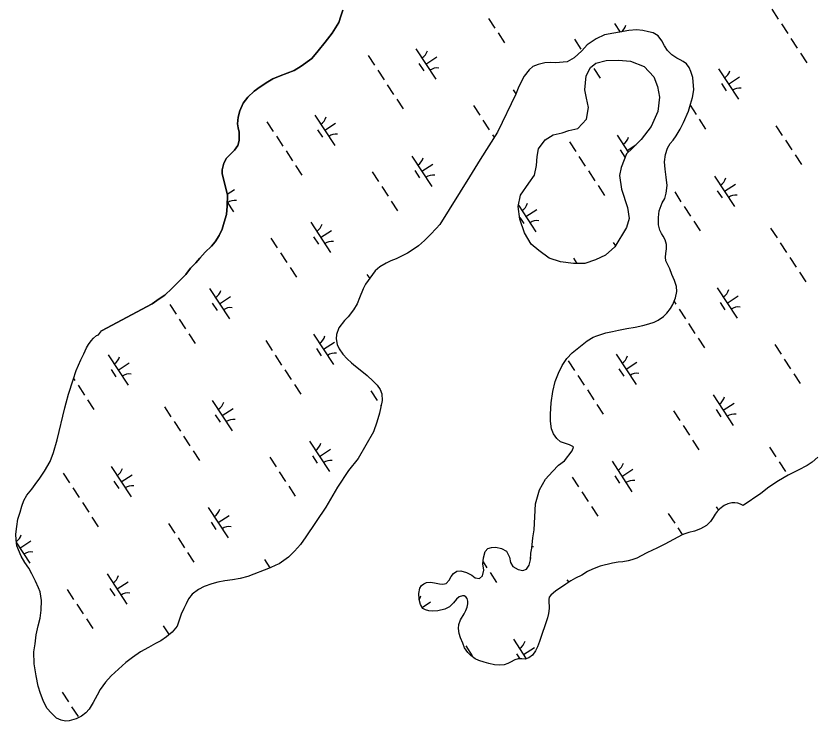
# Model space of a CAD drawing. Extents: x 3945642 to 3966284, y 206476 to 228921.
# Drawn here: x 3954419 to 3955515, y 214580 to 215550 of the extents above; entities that cross this region are included whole.
import ezdxf

# ---------------------------------------------------------------- set-up
doc = ezdxf.new("R2010")
doc.units = 0
doc.layers.add('V-TOPO-SHOR', color=7, linetype='Continuous')
doc.layers.add('V-WETL-SWMP', color=7, linetype='Continuous')

msp = doc.modelspace()

# ---------------------------------------------------------------- linework, layer by layer
at = {"layer": 'V-TOPO-SHOR'}
for points in [[(3954868.6, 215557.4), (3954865.8, 215549.5), (3954863, 215540.8), (3954853.5, 215526.1), (3954844.3, 215513.6), (3954834.3, 215501.5), (3954826, 215491.2), (3954811.2, 215480.7), (3954801.4, 215474.8), (3954792.1, 215470.9), (3954782.1, 215467.3), (3954772.3, 215463.2), (3954765.4, 215459.2), (3954754.7, 215452), (3954746.6, 215446.2), (3954737.7, 215437.9), (3954731.2, 215429.7), (3954726.7, 215419.3), (3954724.5, 215410.4), (3954723.6, 215401.3), (3954724.4, 215395.8), (3954726.1, 215389.6), (3954726, 215378.2), (3954723.9, 215371.3), (3954719.5, 215365), (3954714.9, 215360.6), (3954708.5, 215354), (3954704.9, 215347.2), (3954702.7, 215338), (3954702.6, 215333.1), (3954709.8, 215303), (3954709.3, 215288), (3954708.3, 215276.7), (3954705.4, 215266.1), (3954702.4, 215256.4), (3954698.3, 215247.7), (3954693, 215239), (3954687.9, 215233.1)], [(3954687.9, 215233.1), (3954679.1, 215224.6), (3954672, 215216.5), (3954666.2, 215210.3), (3954659.2, 215202.7), (3954652.5, 215194), (3954633.4, 215174.9), (3954623.6, 215165.8), (3954616.1, 215160.7), (3954606.5, 215153.8), (3954536.7, 215116.7)], [(3955521.2, 214942.9), (3955513.5, 214936.2), (3955506.4, 214931.4), (3955494.1, 214924.9), (3955480.5, 214917.9), (3955467.1, 214910.2), (3955454, 214901.6), (3955442.8, 214892.7), (3955418.5, 214876.4)]]:
    msp.add_lwpolyline(points, dxfattribs=at)
at = {"layer": 'V-WETL-SWMP'}
for p, q in [((3955458.1, 215558.8), (3955466.8, 215545.4)), ((3955068.6, 215546.3), (3955077.3, 215532.9)), ((3955241.6, 215539.3), (3955249.4, 215527.5)), ((3955471.2, 215538.8), (3955480, 215525.4)), ((3954853, 215525.4), (3954853.2, 215525.1)), ((3955081.7, 215526.2), (3955090.5, 215512.8)), ((3955186.9, 215517.5), (3955195.7, 215504.1)), ((3955484.4, 215518.7), (3955493.1, 215505.3)), ((3954968.9, 215504.4), (3954996.3, 215462.6)), ((3954903.1, 215495.3), (3954911.9, 215481.9)), ((3954982.6, 215483.5), (3954997.7, 215493.4)), ((3955497.5, 215498.6), (3955506.3, 215485.2)), ((3954972.9, 215484.3), (3954979.5, 215474.3)), ((3954916.3, 215475.2), (3954925, 215461.8)), ((3955213.3, 215477.4), (3955222, 215464)), ((3955384.7, 215476.8), (3955412.1, 215435)), ((3955398.4, 215455.9), (3955413.5, 215465.8)), ((3954929.4, 215455.1), (3954938.2, 215441.8)), ((3955102.5, 215448.2), (3955106.2, 215442.6)), ((3955388.7, 215456.7), (3955395.2, 215446.6)), ((3954942.6, 215435.1), (3954951.3, 215421.7)), ((3955047.8, 215426.4), (3955056.6, 215413)), ((3955345.7, 215426.9), (3955354, 215414.1)), ((3954764, 215404.1), (3954772.8, 215390.8)), ((3954829.8, 215413.3), (3954857.2, 215371.4)), ((3955061, 215406.3), (3955069.7, 215392.9)), ((3955358.4, 215407.5), (3955367.1, 215394.1)), ((3954833.7, 215393.1), (3954840.3, 215383.1)), ((3954843.5, 215392.4), (3954858.5, 215402.2)), ((3955463.6, 215398.7), (3955472.4, 215385.4)), ((3954777.1, 215384.1), (3954785.9, 215370.7)), ((3955074.1, 215386.2), (3955076.4, 215382.7)), ((3955245.6, 215385.7), (3955260.7, 215362.5)), ((3955179.8, 215376.5), (3955188.5, 215363.1)), ((3955259.3, 215364.7), (3955271.8, 215372.9)), ((3955476.8, 215378.7), (3955485.5, 215365.3)), ((3954790.3, 215364), (3954799.1, 215350.6)), ((3955249.5, 215365.5), (3955256.1, 215355.5)), ((3954963.4, 215357), (3954990.8, 215315.2)), ((3955192.9, 215356.5), (3955201.7, 215343.1)), ((3955489.9, 215358.6), (3955498.7, 215345.2)), ((3954803.4, 215343.9), (3954812.2, 215330.5)), ((3954977.1, 215336.1), (3954992.1, 215346)), ((3954908.7, 215335.2), (3954917.4, 215321.8)), ((3954967.3, 215336.9), (3954973.9, 215326.9)), ((3955206.1, 215336.4), (3955214.9, 215323)), ((3955379.2, 215329.4), (3955406.6, 215287.6)), ((3955392.9, 215308.5), (3955407.9, 215318.4)), ((3954709.4, 215304.5), (3954719.4, 215311.1)), ((3954921.8, 215315.1), (3954930.6, 215301.7)), ((3955219.2, 215316.3), (3955228, 215302.9)), ((3955324.5, 215307.6), (3955333.2, 215294.2)), ((3955383.1, 215309.3), (3955389.7, 215299.3)), ((3954935, 215295.1), (3954943.7, 215281.7)), ((3954709.5, 215293.4), (3954718, 215280.3)), ((3955109.8, 215289.3), (3955133.8, 215252.7)), ((3955337.6, 215287.5), (3955346.4, 215274.1)), ((3955120.1, 215273.6), (3955135.2, 215283.5)), ((3954824.2, 215265.9), (3954851.6, 215224.1)), ((3955111.6, 215272.5), (3955117, 215264.3)), ((3955350.8, 215267.4), (3955359.5, 215254.1)), ((3954837.9, 215245), (3954853, 215254.8)), ((3955456.4, 215257.8), (3955465.2, 215244.4)), ((3954769.5, 215244.1), (3954778.3, 215230.7)), ((3954828.2, 215245.8), (3954834.8, 215235.7)), ((3955240, 215238.3), (3955243.1, 215233.6)), ((3955469.6, 215237.7), (3955478.4, 215224.3)), ((3954782.7, 215224), (3954791.5, 215210.6)), ((3955185.3, 215216.4), (3955190.1, 215209.2)), ((3955482.7, 215217.6), (3955491.5, 215204.2)), ((3954795.8, 215203.9), (3954804.6, 215190.5)), ((3955495.9, 215197.5), (3955504.7, 215184.1)), ((3954901.5, 215194.2), (3954905.3, 215188.5)), ((3954685.1, 215174.7), (3954712.5, 215132.9)), ((3955383.1, 215175.7), (3955410.5, 215133.9)), ((3954698.8, 215153.8), (3954713.8, 215163.7)), ((3955396.8, 215154.8), (3955411.9, 215164.7)), ((3954630.4, 215152.9), (3954639.2, 215139.5)), ((3954689, 215154.6), (3954695.6, 215144.6)), ((3955323.6, 215157), (3955326.1, 215153.2)), ((3955387.1, 215155.6), (3955393.6, 215145.6)), ((3955330.5, 215146.5), (3955339.2, 215133.1)), ((3954643.5, 215132.8), (3954652.3, 215119.4)), ((3955343.6, 215126.5), (3955352.4, 215113.1)), ((3954656.7, 215112.7), (3954665.5, 215099.4)), ((3954828.2, 215112.2), (3954855.6, 215070.4)), ((3954762.4, 215103.1), (3954771.1, 215089.7)), ((3954841.9, 215091.3), (3954856.9, 215101.1)), ((3955356.8, 215106.4), (3955365.5, 215093)), ((3955462, 215097.7), (3955470.8, 215084.3)), ((3954832.1, 215092.1), (3954838.7, 215082)), ((3954545.9, 215083.6), (3954573.3, 215041.8)), ((3954775.5, 215083), (3954784.3, 215069.6)), ((3955178.2, 215075.5), (3955186.9, 215062.1)), ((3955244, 215084.6), (3955271.4, 215042.8)), ((3955475.1, 215077.6), (3955483.9, 215064.2)), ((3954559.6, 215062.7), (3954574.7, 215072.5)), ((3955247.9, 215064.5), (3955254.5, 215054.4)), ((3955257.7, 215063.7), (3955272.7, 215073.5)), ((3954549.9, 215063.5), (3954556.5, 215053.4)), ((3954788.7, 215062.9), (3954797.4, 215049.5)), ((3955191.3, 215055.4), (3955200.1, 215042)), ((3955488.3, 215057.5), (3955497.1, 215044.1)), ((3954498.2, 215051.2), (3954500, 215048.4)), ((3954801.8, 215042.8), (3954810.6, 215029.5)), ((3954504.4, 215041.7), (3954513.2, 215028.3)), ((3954907.1, 215034.1), (3954915.8, 215020.7)), ((3955204.5, 215035.3), (3955213.2, 215021.9)), ((3954517.6, 215021.6), (3954526.3, 215008.2)), ((3954689, 215021), (3954716.4, 214979.2)), ((3955377.5, 215028.4), (3955404.9, 214986.5)), ((3954623.2, 215011.9), (3954632, 214998.5)), ((3954702.7, 215000.1), (3954717.8, 215010)), ((3954920.2, 215014.1), (3954920.9, 215013)), ((3955217.6, 215015.2), (3955226.4, 215001.8)), ((3955391.2, 215007.4), (3955406.3, 215017.3)), ((3954693, 215000.9), (3954699.6, 214990.9)), ((3955322.9, 215006.5), (3955331.6, 214993.1)), ((3955381.5, 215008.2), (3955388.1, 214998.2)), ((3954636.4, 214991.8), (3954645.1, 214978.5)), ((3955336, 214986.4), (3955344.8, 214973.1)), ((3954649.5, 214971.8), (3954658.3, 214958.4)), ((3955349.2, 214966.4), (3955357.9, 214953)), ((3954822.6, 214964.8), (3954850, 214923)), ((3955454.8, 214956.7), (3955463.6, 214943.3)), ((3954662.7, 214951.7), (3954671.5, 214938.3)), ((3954826.6, 214944.7), (3954833.1, 214934.7)), ((3954836.3, 214943.9), (3954851.4, 214953.8)), ((3954767.9, 214943), (3954776.7, 214929.6)), ((3955238.4, 214937.2), (3955265.8, 214895.4)), ((3955468, 214936.6), (3955476.7, 214923.2)), ((3954549.9, 214929.9), (3954577.3, 214888.1)), ((3954781.1, 214922.9), (3954789.8, 214909.5)), ((3955252.1, 214916.3), (3955267.2, 214926.2)), ((3954484.1, 214920.8), (3954492.9, 214907.4)), ((3954563.6, 214909), (3954578.6, 214918.8)), ((3955183.7, 214915.4), (3955192.5, 214902)), ((3955242.4, 214917.1), (3955248.9, 214907)), ((3954497.2, 214900.7), (3954506, 214887.3)), ((3954553.8, 214909.8), (3954560.4, 214899.7)), ((3954794.2, 214902.8), (3954803, 214889.4)), ((3955196.9, 214895.3), (3955205.6, 214881.9)), ((3954510.4, 214880.6), (3954519.2, 214867.2)), ((3954683.5, 214873.7), (3954710.9, 214831.8)), ((3955210, 214875.2), (3955218.8, 214861.8)), ((3955381.5, 214874.7), (3955384.6, 214869.9)), ((3954523.5, 214860.5), (3954532.3, 214847.2)), ((3954697.2, 214852.8), (3954712.2, 214862.6)), ((3955315.7, 214865.5), (3955324.5, 214852.2)), ((3954628.8, 214851.8), (3954637.5, 214838.4)), ((3954687.4, 214853.5), (3954694, 214843.5)), ((3955328.8, 214845.5), (3955334.8, 214836.3)), ((3954419.7, 214825), (3954438.1, 214796.9)), ((3954424.4, 214817.8), (3954439.5, 214827.7)), ((3954641.9, 214831.8), (3954650.7, 214818.4)), ((3954655.1, 214811.7), (3954663.8, 214798.3)), ((3954760.7, 214802), (3954768.2, 214790.7)), ((3955126.6, 214804.3), (3955126.7, 214804.2)), ((3955061.2, 214798.9), (3955066.5, 214790.8)), ((3954544.3, 214782.5), (3954571.7, 214740.7)), ((3955070.9, 214784.1), (3955079.6, 214770.7)), ((3954558, 214761.6), (3954573.1, 214771.5)), ((3955176.5, 214774.4), (3955178.9, 214770.8)), ((3954489.6, 214760.7), (3954498.4, 214747.3)), ((3954548.3, 214762.4), (3954554.9, 214752.4)), ((3954502.8, 214740.6), (3954511.6, 214727.2)), ((3954977.3, 214736.3), (3954988.9, 214743.9)), ((3954515.9, 214720.5), (3954524.7, 214707.1)), ((3954621.6, 214710.8), (3954629.6, 214698.7)), ((3955103.2, 214692.4), (3955120.6, 214665.7)), ((3955037.4, 214683.2), (3955046.2, 214669.8)), ((3955116.9, 214671.4), (3955132, 214681.3)), ((3955107.2, 214672.2), (3955111.6, 214665.4)), ((3954482.5, 214619.7), (3954491.2, 214606.3)), ((3954495.6, 214599.6), (3954504.4, 214586.2))]:
    msp.add_line(p, q, dxfattribs=at)
for points in [[(3954420.3, 214847.6), (3954421.8, 214857.4), (3954424.9, 214867.1), (3954427.3, 214875.5), (3954430.1, 214883.2), (3954434.1, 214890.4), (3954440.8, 214898.9), (3954445.3, 214905.1), (3954451.9, 214914.2), (3954458.2, 214923.7), (3954465.9, 214937), (3954470.8, 214949.2), (3954475.6, 214966.5), (3954486.5, 215010.8), (3954488.3, 215017.4), (3954491.5, 215029.6), (3954497.5, 215049.2), (3954502, 215062.2), (3954508.3, 215076.7), (3954512.2, 215085.2), (3954515.9, 215093), (3954518.6, 215097.9), (3954522.3, 215102.9), (3954525.5, 215106.6), (3954529.8, 215110), (3954532.6, 215111.3), (3954536.7, 215116.7), (3954606.5, 215153.8), (3954616.1, 215160.7), (3954623.6, 215165.8), (3954633.4, 215174.9), (3954652.5, 215194), (3954659.2, 215202.6), (3954666.2, 215210.3), (3954672, 215216.5), (3954679.1, 215224.6), (3954687.9, 215233.1), (3954693, 215239), (3954698.3, 215247.7), (3954702.4, 215256.4), (3954705.4, 215266.1), (3954708.3, 215276.7), (3954709.3, 215288), (3954709.8, 215303), (3954702.6, 215333.1), (3954702.7, 215338), (3954704.9, 215347.2), (3954708.5, 215354), (3954714.9, 215360.6), (3954719.5, 215365), (3954723.9, 215371.3), (3954726, 215378.2), (3954726.1, 215389.6), (3954724.4, 215395.8), (3954723.6, 215401.3), (3954724.5, 215410.4), (3954726.7, 215419.3), (3954731.2, 215429.7), (3954737.7, 215437.9), (3954746.6, 215446.2), (3954754.7, 215452), (3954765.4, 215459.2), (3954772.3, 215463.2), (3954782.1, 215467.3), (3954792.1, 215470.9), (3954801.4, 215474.8), (3954811.2, 215480.7), (3954826, 215491.2), (3954834.3, 215501.5), (3954844.3, 215513.6), (3954853.5, 215526.1), (3954863, 215540.8), (3954865.8, 215549.5), (3954868.6, 215557.4)], [(3955204, 215102.9), (3955212.6, 215107.8), (3955217.4, 215109.9), (3955222.9, 215111.7), (3955230, 215113.7), (3955239, 215115.6), (3955247.3, 215117.3), (3955258.9, 215119.7), (3955270, 215121.6), (3955280.6, 215123.9), (3955289.1, 215126.2), (3955296.5, 215128.7), (3955301.9, 215131.3), (3955309.1, 215136.3), (3955313.7, 215140.7), (3955318.6, 215147.2), (3955322.1, 215152.9), (3955325.6, 215162.1), (3955327.5, 215170.7), (3955326.9, 215177.4), (3955324.4, 215186), (3955320.5, 215194.1), (3955317.8, 215202), (3955312.4, 215212.8), (3955311.8, 215218), (3955312.5, 215222.9), (3955313.3, 215229.5), (3955313.3, 215235.1), (3955311.4, 215241.9), (3955308.9, 215246.6), (3955306.3, 215250.4), (3955304.2, 215255.2), (3955302.5, 215262.2), (3955302.1, 215272.6), (3955303.2, 215281.8), (3955307.3, 215292.4), (3955310.9, 215298.8), (3955312.8, 215306), (3955314.1, 215316.3), (3955312.8, 215327.9), (3955311.4, 215338.8), (3955310.6, 215349), (3955311.9, 215359.1), (3955314.5, 215368), (3955318.4, 215374.2), (3955322.4, 215378.6), (3955326.6, 215384.6), (3955332.2, 215393.9), (3955336.5, 215402.9), (3955343.3, 215418.8), (3955346.1, 215428.3), (3955348.8, 215437.6), (3955351, 215448), (3955349.3, 215465), (3955346.6, 215473), (3955344.2, 215478.8), (3955340.9, 215483.7), (3955336.4, 215487.2), (3955332.2, 215489.4), (3955327.4, 215491.4), (3955320.7, 215496.2), (3955314.5, 215502.2), (3955310.3, 215508.3), (3955306.7, 215515.4), (3955301.6, 215522.4), (3955294.9, 215526.2), (3955288.5, 215527.7), (3955280.7, 215529.5), (3955271.9, 215530.6), (3955261.7, 215529.7), (3955228.2, 215523.8), (3955216.8, 215518.3), (3955204.3, 215509.7), (3955196.9, 215501.5), (3955186.3, 215492.1), (3955176.6, 215486.3), (3955160.9, 215485.2), (3955153.2, 215485.5), (3955146, 215485), (3955136.8, 215483), (3955129.7, 215480.2), (3955124.5, 215475.6), (3955117.5, 215466.8), (3955113.9, 215460), (3955109.3, 215450.3), (3955106.1, 215442.2), (3955080.9, 215389.7), (3955057, 215352.3), (3955042.5, 215328.3), (3955001.6, 215262.7), (3954996.5, 215257.2), (3954988.9, 215249), (3954980.5, 215240.9), (3954972.4, 215233.3), (3954964.9, 215228.3), (3954957.2, 215223.4), (3954949.9, 215219.9), (3954941.5, 215215.8), (3954934.4, 215212.8), (3954927.8, 215209.5), (3954919.4, 215204.6)], [(3954919.4, 215204.6), (3954913, 215199.1), (3954899.5, 215180.6), (3954896.3, 215174.2), (3954891.1, 215162.1), (3954888, 215153.6), (3954883.2, 215145.5), (3954875.7, 215136), (3954870.8, 215130.6), (3954863.1, 215120.8), (3954859.6, 215111.5), (3954859.3, 215105.6), (3954860.8, 215098), (3954863.2, 215091.8), (3954868.2, 215084.5), (3954874.3, 215078.1), (3954880.4, 215072.4), (3954885.8, 215067.9), (3954894.5, 215061.1), (3954902, 215055.1), (3954910.3, 215047.6), (3954915.5, 215042), (3954919.8, 215035.7), (3954921.8, 215029.9), (3954922.3, 215020.7), (3954920.7, 215012), (3954918.7, 215003.6), (3954915.3, 214991.2), (3954910.7, 214977.5), (3954889.6, 214941.2), (3954876.2, 214924.4), (3954860.9, 214901.6), (3954845.1, 214874.3), (3954817.7, 214833.1), (3954810.2, 214822.9), (3954802.1, 214813.8), (3954793.7, 214805.4), (3954787.3, 214800.8), (3954780.9, 214796.4), (3954776.1, 214794.3), (3954768.3, 214790.7), (3954738, 214778.8), (3954727.5, 214776), (3954716.6, 214774.1), (3954706.1, 214773), (3954696.4, 214771.1), (3954688.2, 214768.8), (3954677.8, 214765), (3954670.1, 214760.9), (3954661.4, 214754.3), (3954656.4, 214748.1), (3954652.9, 214741.2), (3954649.9, 214734.8), (3954646.3, 214727.1), (3954640.6, 214710.5), (3954633.9, 214702.2), (3954626.2, 214696), (3954618.3, 214690.3), (3954610.9, 214686.7), (3954601.2, 214681.3), (3954590.2, 214675.3), (3954579.1, 214667.2), (3954570.2, 214660.7), (3954549.8, 214642.2), (3954542, 214633.3), (3954534.9, 214623.4), (3954530.6, 214615.6), (3954525.1, 214605.5), (3954519.6, 214596.5), (3954515.1, 214591.4), (3954509.3, 214586.8), (3954502, 214582.9), (3954492.1, 214580.3), (3954487.1, 214580), (3954481.2, 214581.1), (3954475, 214584), (3954467.9, 214590.6), (3954461.5, 214597.8), (3954456.5, 214608.1), (3954452.7, 214617.8), (3954449.7, 214628), (3954446.9, 214642), (3954444.3, 214658.6), (3954443.8, 214675.1), (3954445.3, 214686.4), (3954447.1, 214698.7), (3954449.7, 214711), (3954452.3, 214721.3), (3954453.9, 214732.5), (3954454.1, 214745.9), (3954452.5, 214757.6), (3954450, 214763.1), (3954446.1, 214772.2), (3954441.1, 214782.6), (3954436.7, 214790.1), (3954431.5, 214797.8), (3954426.1, 214806.9), (3954420.2, 214820.9), (3954419.2, 214829.3), (3954419.1, 214837), (3954420.3, 214847.6)], [(3955028.1, 214750.6), (3955024.6, 214747.6), (3955020.4, 214742.6), (3955015, 214737.2), (3955008.4, 214733.9), (3954999.1, 214731.6), (3954991.6, 214730.9), (3954986.8, 214731.4), (3954981.9, 214733), (3954978.3, 214734.6), (3954975.1, 214740.1), (3954973.1, 214747.1), (3954972.8, 214755.6), (3954974.1, 214762.9), (3954976.4, 214766.2), (3954979.9, 214768.9), (3954983.3, 214770.6), (3954989.2, 214771.1), (3954996.8, 214769.8), (3955001.1, 214768.6), (3955006, 214768), (3955010.3, 214769.2), (3955014.4, 214773.9), (3955017.1, 214778.6), (3955020.5, 214782.7), (3955024.9, 214785.9), (3955030.7, 214786.4), (3955038.2, 214784.4), (3955045.5, 214780.7), (3955050.5, 214776.8), (3955056.4, 214775.9), (3955060.5, 214779.6), (3955062.3, 214787.5), (3955060.9, 214796.1), (3955061.7, 214804.6), (3955064.1, 214813.1), (3955067.6, 214817.3), (3955072.7, 214818.7), (3955078.8, 214819.2), (3955086.6, 214817.5), (3955093.5, 214813.4), (3955097.6, 214805.5), (3955098.9, 214798.2), (3955101.9, 214792.4), (3955109.2, 214788.3), (3955116, 214786.8), (3955120.7, 214789), (3955124.4, 214794.4), (3955126.4, 214801.6), (3955127, 214810.8), (3955128.1, 214817.6), (3955129.6, 214831.9), (3955131.2, 214843), (3955133.3, 214878.9), (3955138.6, 214897.9), (3955146.8, 214912.8), (3955156.5, 214923.3), (3955165, 214931.7), (3955173.3, 214938), (3955183.5, 214951.7), (3955185.5, 214956.4), (3955184.3, 214957.7), (3955179.8, 214960), (3955174.5, 214961.6), (3955167.8, 214963.9), (3955162.6, 214968.4), (3955158.1, 214974.8), (3955155.3, 214982), (3955153.7, 214992.3), (3955153.8, 215002), (3955154.8, 215017.8), (3955156.9, 215033.3), (3955160.4, 215047.1), (3955164.9, 215058.5), (3955169.9, 215068.9), (3955176.3, 215078.4), (3955183.7, 215086.5), (3955204, 215102.9)], [(3955521.2, 214942.9), (3955513.5, 214936.2), (3955506.4, 214931.4), (3955494.1, 214924.9), (3955480.5, 214917.9), (3955467.1, 214910.2), (3955454, 214901.6), (3955442.8, 214892.7), (3955418.5, 214876.4), (3955415, 214878.2), (3955411.1, 214879.4), (3955407.1, 214880.2), (3955402.9, 214880), (3955397.8, 214878.7), (3955392.6, 214876.5), (3955386.4, 214871.7), (3955383.1, 214868.3), (3955380.3, 214864.4), (3955377.2, 214859.7), (3955373.6, 214854.6), (3955368.4, 214849.1), (3955359.8, 214844.2), (3955351.6, 214841.2), (3955344.1, 214839.2), (3955338.3, 214837.4), (3955334.6, 214836.2), (3955311.2, 214823.4), (3955300.1, 214817.9), (3955294, 214815), (3955286.4, 214811.5), (3955278.5, 214807.2), (3955272.7, 214804.2), (3955265.6, 214801.9), (3955260.4, 214800.4), (3955253.4, 214799), (3955246.7, 214798.5), (3955239.2, 214797.2), (3955222.2, 214793.2), (3955211.5, 214788.8), (3955204.7, 214785.6), (3955196.7, 214780.5), (3955188.2, 214776.3), (3955182, 214772.7), (3955174.7, 214768.2), (3955167.6, 214763.2), (3955161.1, 214759), (3955154.5, 214753.3), (3955152.2, 214750.5), (3955151.6, 214747.2), (3955151.7, 214742.6), (3955151.9, 214738.6), (3955151.9, 214734.8), (3955151, 214728.1), (3955149.6, 214721.7), (3955138.7, 214689.4), (3955136, 214681.9), (3955133.2, 214676.5), (3955129.2, 214670.6), (3955124.2, 214666.7), (3955119.1, 214665.3), (3955114.6, 214665.5), (3955109.2, 214665.4), (3955104.7, 214664.2), (3955098.9, 214661), (3955095.3, 214658.9), (3955090.3, 214657.5), (3955083.8, 214656.7), (3955076.7, 214657.2), (3955069, 214659.1), (3955062.8, 214660.8), (3955055.5, 214663.2), (3955050.3, 214665.6), (3955044.1, 214670.1), (3955040, 214674.2), (3955035.8, 214680.9), (3955033.3, 214687.1), (3955030.2, 214694.5), (3955028.2, 214700.6), (3955027.3, 214707.3), (3955027.8, 214712.8), (3955030.2, 214719), (3955035.3, 214727.6), (3955037.6, 214732.2), (3955039.2, 214736.5), (3955040.3, 214741.1), (3955040.2, 214745), (3955039.3, 214748.5), (3955037.6, 214750.8), (3955035.2, 214752.4), (3955032.8, 214752.2), (3955028.1, 214750.6)]]:
    msp.add_lwpolyline(points, dxfattribs=at)
msp.add_lwpolyline([(3955258.1, 215258.8), (3955242.3, 215232.2), (3955229.2, 215220.6), (3955215.5, 215214.2), (3955201.2, 215209.1), (3955185.6, 215209.2), (3955167.4, 215211.3), (3955151.9, 215216.6), (3955137.6, 215227.1), (3955127.3, 215235.6), (3955118.3, 215251.3), (3955111.9, 215270.2), (3955109.5, 215287.8), (3955112.8, 215303.3), (3955124, 215319.5), (3955131.9, 215330.5), (3955134.6, 215344.1), (3955135.3, 215356.4), (3955137.3, 215366.8), (3955146.5, 215379.1), (3955157.6, 215386.2), (3955170, 215388.7), (3955179.1, 215391.9), (3955191.5, 215395), (3955203.2, 215407.9), (3955206, 215423.5), (3955203.5, 215436.5), (3955200.9, 215448.2), (3955203, 215467.1), (3955209, 215478.7), (3955216.1, 215484.5), (3955230.5, 215488.3), (3955247.4, 215488.9), (3955263.6, 215487.4), (3955282.4, 215480.2), (3955295.9, 215465.8), (3955301, 215452.7), (3955303.5, 215437.8), (3955301.4, 215418.3), (3955292.2, 215397.6), (3955278.4, 215379.5), (3955266.6, 215367.9), (3955258.1, 215360.1), (3955250.9, 215341.3), (3955248.8, 215330.3), (3955251.3, 215311.4), (3955259.6, 215286), (3955262.1, 215271.1)], close=True, dxfattribs=at)
for centre, start, end in [((3955240.4, 215541.7), 308.3809, 344.0011), ((3954967.7, 215506.7), 302.4575, 344.0011), ((3954998, 215460.5), 82.4574, 124.0011), ((3955383.5, 215479.1), 302.4575, 344.0011), ((3955413.7, 215432.9), 82.4574, 124.0011), ((3954828.5, 215415.6), 302.4575, 344.0011), ((3954858.8, 215369.4), 82.4574, 124.0011), ((3955244.3, 215388), 302.4575, 344.0011), ((3954962.1, 215359.4), 302.4575, 344.0011), ((3954992.4, 215313.2), 82.4574, 124.0011), ((3954689.4, 215324.4), 340.7875, 344.0011), ((3955377.9, 215331.7), 302.4575, 344.0011), ((3954719.7, 215278.2), 82.4574, 124.0011), ((3955408.2, 215285.5), 82.4574, 124.0011), ((3955105.2, 215296.8), 302.4575, 344.0011), ((3954823, 215268.2), 302.4575, 344.0011), ((3955135.5, 215250.6), 82.4574, 124.0011), ((3954853.3, 215222), 82.4574, 124.0011), ((3954683.8, 215177.1), 302.4575, 344.0011), ((3955381.9, 215178.1), 302.4575, 344.0011), ((3954714.1, 215130.9), 82.4574, 124.0011), ((3955412.1, 215131.8), 82.4574, 124.0011), ((3954826.9, 215114.5), 302.4575, 344.0011), ((3954544.7, 215085.9), 302.4575, 344.0011), ((3954857.2, 215068.3), 82.4574, 124.0011), ((3955242.7, 215086.9), 302.4575, 344.0011), ((3954575, 215039.7), 82.4574, 124.0011), ((3955273, 215040.7), 82.4574, 124.0011), ((3955376.3, 215030.7), 302.4575, 344.0011), ((3954687.8, 215023.4), 302.4575, 344.0011), ((3955406.6, 214984.5), 82.4574, 124.0011), ((3954718.1, 214977.2), 82.4574, 124.0011), ((3954821.4, 214967.1), 302.4575, 344.0011), ((3954851.6, 214920.9), 82.4574, 124.0011), ((3955237.2, 214939.5), 302.4575, 344.0011), ((3954548.6, 214932.2), 302.4575, 344.0011), ((3954578.9, 214886), 82.4574, 124.0011), ((3955267.4, 214893.3), 82.4574, 124.0011), ((3954682.2, 214876), 302.4575, 344.0011), ((3954712.5, 214829.8), 82.4574, 124.0011), ((3954409.5, 214841.1), 304.7509, 344.0011), ((3954439.8, 214794.9), 82.4574, 124.0011), ((3955128.3, 214802.2), 82.4574, 89.856), ((3954543.1, 214784.8), 302.4575, 344.0011), ((3954573.4, 214738.6), 82.4574, 124.0011), ((3954958.9, 214757.2), 324.089, 344.0011), ((3955102, 214694.7), 302.4575, 344.0011)]:
    msp.add_arc(centre, 17.6, start, end, dxfattribs=at)

doc.saveas('drawing.dxf')
